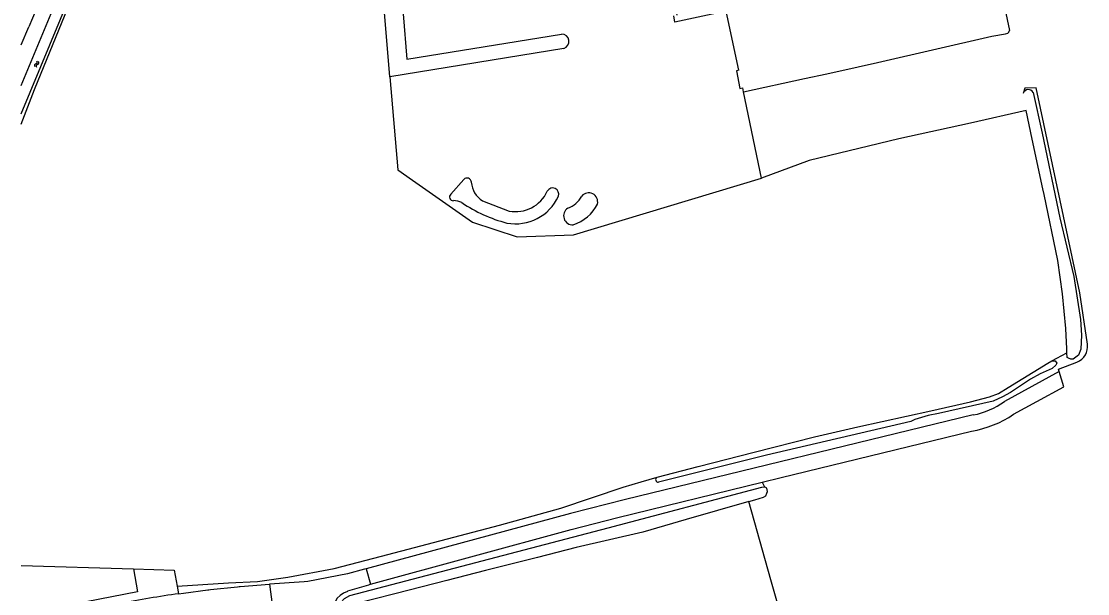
# Model space of a CAD drawing. Extents: x 137999 to 141000, y 397500 to 400501.
# Drawn here: x 138000 to 138275.9, y 397726.2 to 397874.3 of the extents above; entities that cross this region are included whole.
import ezdxf

# ---------------------------------------------------------------- set-up
doc = ezdxf.new("R2010")
doc.units = 0
for name, color, linetype in [('gg-knt-verharding', 7, 'Continuous'), ('gg-kntw-bovenkant insteek waterloop', 7, 'Continuous'), ('gt-grn-groengrens', 7, 'Continuous'), ('gt-symb-watersymbool', 7, 'Continuous'), ('gx-grn-maaiveld', 7, 'Continuous')]:
    doc.layers.add(name, color=color, linetype=linetype)

# ---------------------------------------------------------------- blocks, each defined once
blk = doc.blocks.new('gt0-WA')
at = {"layer": 'gt-symb-watersymbool'}
for centre, start, end in [((-0.32, 0.02), 28.0725, 151.9275), ((0.43, 0.42), 208.0725, 331.9275), ((-0.32, -0.43), 28.0725, 151.9275), ((0.43, -0.03), 208.0725, 331.9275)]:
    blk.add_arc(centre, 0.425, start, end, dxfattribs=at)

msp = doc.modelspace()

# ---------------------------------------------------------------- linework, layer by layer
at = {"layer": 'gg-knt-verharding'}
msp.add_arc((138084.94, 397417.92), 311.42, 98.164, 100.9752, dxfattribs=at)
at = {"layer": 'gg-kntw-bovenkant insteek waterloop'}
for p, q in [((138000, 397857.7), (138031.43, 397933.93)), ((138000, 397850.38), (138034.04, 397933.01))]:
    msp.add_line(p, q, dxfattribs=at)
at = {"layer": 'gt-grn-groengrens'}
msp.add_lwpolyline([(138029.01, 397732.59), (138030.1, 397726.68), (138000, 397720.81)], dxfattribs=at)
at = {"layer": 'gx-grn-maaiveld'}
for p, q in [((138000, 397868.22), (138001.96, 397872.89)), ((138140.38, 397867.31), (138095.4, 397860)), ((138186.91, 397856.07), (138186.68, 397857.13)), ((138191.56, 397833.72), (138186.91, 397856.07)), ((138111.13, 397829.59), (138114.48, 397833.42)), ((138119.31, 397827.9), (138126.21, 397825.23)), ((138266.68, 397786.41), (138270.57, 397788.51)), ((138268.56, 397783.71), (138254.38, 397775.92)), ((138191.72, 397755.03), (138192.28, 397753.82)), ((138000, 397733.49), (138029.01, 397732.59)), ((138089.24, 397732.61), (138090.4, 397728.6)), ((138064.2, 397728.65), (138064.88, 397723.4)), ((138040.35, 397728.13), (138040.71, 397726.18)), ((138040.71, 397726.18), (138042, 397726.35))]:
    msp.add_line(p, q, dxfattribs=at)
for points in [[(138095.4, 397860), (138092.88, 397890.19), (138115.1, 397943.38), (138157.04, 397952.36)], [(138169.73, 397875.96), (138155.88, 397947.16), (138119.2, 397939.31), (138097.82, 397888.13), (138099.79, 397864.52), (138139.78, 397871.02)], [(138000, 397847.71), (138003.43, 397856.65), (138034.77, 397933.54), (138037.02, 397938.47)], [(138022.68, 397926.54), (138020.93, 397919.89), (138013.29, 397899.95), (138001.96, 397872.89)], [(138246.44, 397915.93), (138255.68, 397871.95)], [(138185.71, 397861.65), (138182.4, 397876.97), (138169.12, 397874.07), (138168.81, 397875.77)], [(138186.91, 397856.07), (138202.64, 397859.51), (138208.43, 397860.77), (138216.52, 397862.55), (138221.53, 397863.64), (138251.1, 397870.47), (138254.7, 397871.12), (138255.27, 397871.28)], [(138185.71, 397861.65), (138185.05, 397861.53), (138185.89, 397856.98), (138186.68, 397857.13)], [(138095.4, 397860), (138097.42, 397835.88), (138101.26, 397833.2), (138116.74, 397822.37), (138128.3, 397818.52), (138142.93, 397819.06), (138191.56, 397833.72)], [(138275.9, 397790.77), (138273.89, 397804.07), (138262.65, 397857.08), (138259.69, 397857.01), (138259.28, 397855.69)], [(138261.82, 397855.94), (138264.2, 397845.38), (138268.77, 397823.45), (138272.32, 397808.28), (138274.12, 397797.15), (138274.33, 397793.12), (138274.18, 397789.46), (138273.58, 397787.92), (138272.15, 397786.87), (138271.56, 397786.87), (138270.97, 397787.11), (138270.62, 397787.35), (138270.57, 397788.51)], [(138260.03, 397851.28), (138245.65, 397847.98), (138227.09, 397843.9), (138203.91, 397838.28), (138191.56, 397833.72)], [(138270.57, 397788.51), (138270.53, 397789.55), (138270.32, 397794.81), (138269.44, 397803.81), (138268.21, 397812.46), (138264.67, 397829.52), (138264.36, 397830.97), (138261.59, 397843.86), (138260.03, 397851.28)], [(138164.54, 397756.33), (138175.15, 397759.13), (138189.66, 397762.8), (138205.22, 397766.74), (138216.43, 397769.36), (138235.33, 397773.54), (138245.58, 397775.8), (138250.52, 397777.1), (138252.89, 397777.98), (138255.41, 397779.58), (138265.63, 397785.88), (138266.68, 397786.41)], [(138266.68, 397786.41), (138267.51, 397786.41), (138267.92, 397785.82), (138267.74, 397785.29), (138266.75, 397784.47), (138263.63, 397783.11), (138261.11, 397781.7), (138255.94, 397778.23), (138253.88, 397777.11), (138251.47, 397776.05), (138237.31, 397772.79), (138234.67, 397772.26), (138231.2, 397771.26), (138230.14, 397770.73), (138192.82, 397762.04), (138164.88, 397755.02)], [(138268.56, 397783.71), (138268.36, 397784.3), (138273.18, 397786.12)], [(138256.75, 397772.62), (138262.76, 397775.89), (138269.8, 397779.73), (138268.56, 397783.71)], [(138246.32, 397772.44), (138156.38, 397750.54), (138142.11, 397746.93), (138089.24, 397732.61)], [(138191.72, 397755.03), (138196.64, 397756.23), (138245.91, 397768.25)], [(138040.35, 397728.13), (138053.59, 397728.96), (138061.11, 397729.3), (138068.94, 397730.42), (138080.94, 397732.74), (138093.17, 397735.85), (138123.7, 397743.93), (138139.57, 397748.35), (138155.71, 397753.72), (138160.44, 397755.12), (138164.54, 397756.33)], [(138091.09, 397694.06), (138091.03, 397693.05), (138090.63, 397692.26), (138090.17, 397691.85), (138089.46, 397691.79), (138088.87, 397691.85), (138088.34, 397692.44), (138087.55, 397695.14), (138085.91, 397704.21), (138083.92, 397714.21), (138082.52, 397719.45), (138082.3, 397720.49), (138082.2, 397722.8), (138082.7, 397723.91), (138083.65, 397724.91), (138085.01, 397725.67), (138151.9, 397743.23), (138191.63, 397753.76), (138192.28, 397753.82)], [(138090.4, 397728.6), (138142.25, 397742.77), (138154.34, 397745.91), (138191.72, 397755.03)], [(138188.27, 397750.03), (138189.79, 397750.47), (138192.02, 397751.12), (138192.68, 397751.54), (138192.95, 397752.23), (138193.08, 397752.61), (138192.88, 397753.47), (138192.28, 397753.82)], [(138188.27, 397750.03), (138172.07, 397745.36), (138160.84, 397742.11), (138143.59, 397738.13), (138133.59, 397735.55), (138120.13, 397732.16), (138110.15, 397729.57), (138096.99, 397726.23), (138084.71, 397723.11), (138085.36, 397720.36), (138091.09, 397694.06)], [(138204.06, 397694.95), (138202.19, 397701.31), (138199.4, 397710.8), (138197.72, 397716.66), (138197.59, 397717.12), (138193.98, 397729.77), (138188.27, 397750.03)], [(138029.01, 397732.59), (138039.58, 397732.27), (138040.35, 397728.13)], [(138089.24, 397732.61), (138088.83, 397732.49), (138084.41, 397731.3), (138074.17, 397729.3), (138073.17, 397729.23), (138064.2, 397728.65)], [(138042, 397726.35), (138048.23, 397727.16), (138048.52, 397727.2), (138048.92, 397727.24), (138055.96, 397727.98), (138056.35, 397728.03), (138056.65, 397728.05), (138064.2, 397728.65)], [(138090.4, 397728.6), (138089.88, 397728.38), (138084.41, 397726.79)]]:
    msp.add_lwpolyline(points, dxfattribs=at)
for centre, radius, start, end in [((138139.84, 397869.13), 1.9, 286.6364, 91.8271), ((138255.03, 397871.9), 0.654, 290.7416, 4.6293), ((138260.61, 397855.26), 1.4, 29.2841, 161.8875), ((138115.3, 397832.61), 1.16, 2.8936, 135.2916), ((138122.62, 397833.12), 6.19, 184.2137, 237.5759), ((138137.49, 397829.61), 1.58, 340.1757, 151.4052), ((138111.78, 397828.87), 0.968, 132.4784, 272.7032), ((138127.91, 397834.05), 12.14, 259.1184, 335.7881), ((138127.91, 397834.05), 8.98, 259.1156, 335.7895), ((138139.47, 397831.9), 6.22, 288.1934, 333.171), ((138146.82, 397827.61), 2.33, 345.7917, 140.5137), ((138111.89, 397823.32), 4.59, 62.6082, 90.8463), ((138135.21, 397858.71), 37.82, 235.902, 255.3134), ((138142.66, 397824), 2.34, 122.0795, 274.3753), ((138139.47, 397831.9), 10.77, 288.2239, 333.1539), ((138271.61, 397790.16), 4.33, 291.2117, 8.0472), ((138242.41, 397792.58), 20.52, 281.0021, 305.7088), ((138241.22, 397795.52), 27.67, 279.7671, 304.1472), ((138164.83, 397755.71), 0.685, 114.717, 274.3031), ((138086.19, 397721.35), 5.72, 108.1554, 194.2481)]:
    msp.add_arc(centre, radius, start, end, dxfattribs=at)

# ---------------------------------------------------------------- block references
at = {"layer": 'gt-symb-watersymbool', "rotation": 71.99992540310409}
msp.add_blockref('gt0-WA', (138003.94, 397863.2), dxfattribs=at)

doc.saveas('drawing.dxf')
